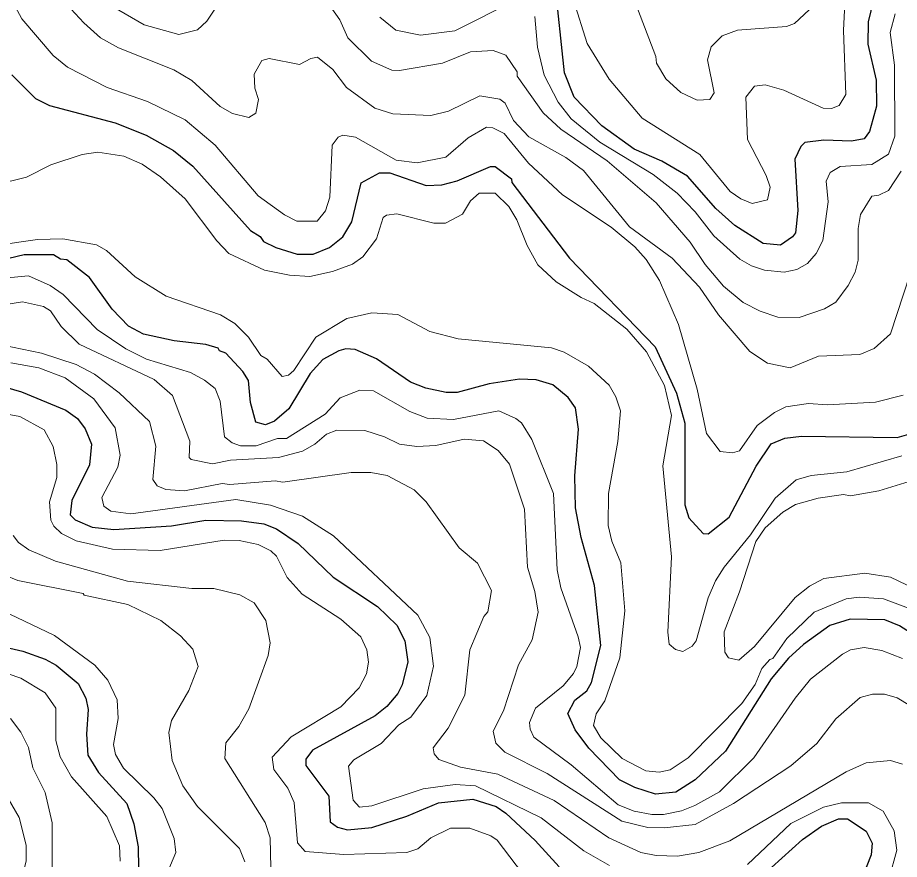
# Model space of a CAD drawing. Extents: x 673.3 to 698.5, y 6984.3 to 7012.3.
# Drawn here: x 681.676 to 682.844, y 6993.236 to 6994.352 of the extents above; entities that cross this region are included whole.
import ezdxf

# ---------------------------------------------------------------- set-up
doc = ezdxf.new("R2010")
doc.units = 0
doc.header["$LTSCALE"] = 0.032
doc.layers.add('1', color=7, linetype='Continuous', lineweight=25)
doc.layers.add('2', color=7, linetype='Continuous', lineweight=13)

msp = doc.modelspace()

# ---------------------------------------------------------------- linework, layer by layer
at = {"layer": '1'}
for points in [[(682.8129, 6994.3892), (682.8029, 6994.3469), (682.8026, 6994.3172), (682.8134, 6994.2694), (682.8141, 6994.2349), (682.8093, 6994.2173), (682.8046, 6994.2015), (682.7975, 6994.1917), (682.781, 6994.1886), (682.7444, 6994.1898), (682.7191, 6994.1868), (682.7136, 6994.1814), (682.7059, 6994.1649), (682.7099, 6994.0967), (682.7067, 6994.067), (682.7028, 6994.0618), (682.6867, 6994.0509), (682.6639, 6994.053), (682.6263, 6994.0769), (682.6011, 6994.0993), (682.5633, 6994.1421), (682.5293, 6994.1623), (682.4928, 6994.1781), (682.4498, 6994.2091), (682.4132, 6994.2472), (682.4004, 6994.2792), (682.3875, 6994.4007)], [(681.6681, 6994.2766), (681.6993, 6994.2454), (681.7179, 6994.236), (681.8049, 6994.2132), (681.8461, 6994.1965), (681.8824, 6994.1764), (681.908, 6994.1557), (681.9845, 6994.0702), (681.997, 6994.0624), (682.0014, 6994.0558), (682.018, 6994.0475), (682.0462, 6994.0387), (682.0673, 6994.0387), (682.089, 6994.0478), (682.1066, 6994.0617), (682.1186, 6994.0819), (682.1311, 6994.1333), (682.1554, 6994.1469), (682.1691, 6994.1469), (682.2172, 6994.1299), (682.2381, 6994.1306), (682.2584, 6994.1361), (682.3022, 6994.1551), (682.3087, 6994.1549), (682.3303, 6994.1388), (682.3307, 6994.1337), (682.4069, 6994.0337), (682.5205, 6993.9158), (682.5489, 6993.8547), (682.56, 6993.8147), (682.5599, 6993.7064), (682.5651, 6993.6891), (682.5842, 6993.6685), (682.5908, 6993.6682), (682.6187, 6993.6901), (682.6547, 6993.758), (682.6746, 6993.7875), (682.6925, 6993.795), (682.7148, 6993.7977), (682.8413, 6993.796), (682.8631, 6993.8018)], [(682.8674, 6993.5315), (682.8443, 6993.5459), (682.825, 6993.554), (682.7791, 6993.5549), (682.7523, 6993.5467), (682.7172, 6993.5215), (682.6974, 6993.5034), (682.6746, 6993.4758), (682.614, 6993.3801), (682.5737, 6993.3421), (682.548, 6993.3257), (682.5212, 6993.323), (682.4938, 6993.3319), (682.4735, 6993.3418), (682.4326, 6993.3841), (682.4147, 6993.4084), (682.4048, 6993.43), (682.4143, 6993.4474), (682.4299, 6993.4599), (682.4361, 6993.4708), (682.4485, 6993.5202), (682.4403, 6993.5997), (682.4224, 6993.6632), (682.415, 6993.7026), (682.4143, 6993.7449), (682.4191, 6993.8067), (682.4151, 6993.8352), (682.4055, 6993.8487), (682.3852, 6993.8657), (682.3627, 6993.8724), (682.3407, 6993.8733), (682.3005, 6993.8669), (682.2582, 6993.8555), (682.2435, 6993.8556), (682.2165, 6993.8614), (682.1963, 6993.8691), (682.1512, 6993.9002), (682.123, 6993.9123), (682.1105, 6993.9132), (682.1015, 6993.9108), (682.0802, 6993.8991), (682.0632, 6993.8806), (682.0353, 6993.834), (682.0163, 6993.8174), (682.004, 6993.8124), (681.9913, 6993.8163), (681.9844, 6993.8421), (681.9815, 6993.8714), (681.9743, 6993.8834), (681.9515, 6993.9077), (681.9431, 6993.9107), (681.9415, 6993.9141), (681.9253, 6993.919), (681.8833, 6993.9238), (681.8426, 6993.9329), (681.8225, 6993.9432), (681.8011, 6993.9661), (681.7707, 6994.0079), (681.7408, 6994.0312), (681.7324, 6994.0323), (681.723, 6994.0379), (681.6843, 6994.038), (681.6084, 6994.02)], [(681.6484, 6993.8655), (681.6807, 6993.8564), (681.7394, 6993.8321), (681.7548, 6993.8211), (681.7652, 6993.8073), (681.7734, 6993.7871), (681.7709, 6993.7594), (681.7475, 6993.7124), (681.7454, 6993.6933), (681.7517, 6993.6867), (681.7743, 6993.6771), (681.8032, 6993.6739), (681.8797, 6993.6787), (681.9253, 6993.686), (681.9722, 6993.6853), (682.0019, 6993.6812), (682.0188, 6993.6745), (682.0476, 6993.6552), (682.094, 6993.6107), (682.1526, 6993.5716), (682.1781, 6993.5468), (682.1888, 6993.5261), (682.1927, 6993.4984), (682.1855, 6993.468), (682.1797, 6993.4563), (682.1648, 6993.439), (682.1494, 6993.4269), (682.0666, 6993.3814), (682.0576, 6993.3692), (682.0576, 6993.361), (682.0881, 6993.3202), (682.09, 6993.2862), (682.0995, 6993.2793), (682.1127, 6993.2756), (682.1452, 6993.2788), (682.1917, 6993.2938), (682.2336, 6993.3114), (682.2791, 6993.3163), (682.31, 6993.3065), (682.3228, 6993.2977), (682.3615, 6993.2615), (682.3934, 6993.2264)], [(681.636, 6993.523), (681.6826, 6993.5126), (681.7123, 6993.5019), (681.7267, 6993.494), (681.7559, 6993.4695), (681.7659, 6993.4501), (681.7693, 6993.4352), (681.7668, 6993.4027), (681.7687, 6993.3747), (681.7829, 6993.3517), (681.8206, 6993.3106), (681.8296, 6993.2834), (681.8352, 6993.253), (681.8361, 6993.196)], [(682.6336, 6993.1888), (682.7159, 6993.2629), (682.7409, 6993.2804), (682.7636, 6993.2902), (682.7756, 6993.2902), (682.8002, 6993.2739), (682.8084, 6993.2581), (682.807, 6993.2426), (682.7906, 6993.2009)]]:
    msp.add_lwpolyline(points, dxfattribs=at)
at = {"layer": '2'}
for points in [[(682.8494, 6993.8519), (682.8128, 6993.8428), (682.7492, 6993.8392), (682.7237, 6993.8407), (682.6938, 6993.8364), (682.6787, 6993.8289), (682.6558, 6993.8118), (682.6323, 6993.7781), (682.623, 6993.7756), (682.6068, 6993.7772), (682.5886, 6993.8009), (682.5764, 6993.86), (682.5514, 6993.9456), (682.5265, 6994.0039), (682.5085, 6994.0316), (682.4938, 6994.0486), (682.4621, 6994.0746), (682.398, 6994.1176), (682.3526, 6994.1597), (682.3205, 6994.1987), (682.3054, 6994.2062), (682.2971, 6994.2071), (682.2726, 6994.1933), (682.2432, 6994.1674), (682.2051, 6994.16), (682.1773, 6994.1633), (682.1233, 6994.1938), (682.1068, 6994.1966), (682.1004, 6994.1938), (682.0924, 6994.1833), (682.0893, 6994.1144), (682.0836, 6994.0965), (682.0727, 6994.0827), (682.0457, 6994.0827), (682.0292, 6994.0908), (681.9945, 6994.1164), (681.9374, 6994.1833), (681.8977, 6994.2168), (681.8478, 6994.2413), (681.7944, 6994.2599), (681.7419, 6994.2869), (681.7229, 6994.3024), (681.6812, 6994.3508), (681.6393, 6994.4282)], [(681.7231, 6994.3894), (681.7635, 6994.3456), (681.7857, 6994.3258), (681.8095, 6994.3125), (681.8827, 6994.2833), (681.9064, 6994.2689), (681.9443, 6994.2348), (681.9603, 6994.2253), (681.9821, 6994.2202), (681.9914, 6994.226), (681.9948, 6994.2438), (681.99, 6994.259), (681.9892, 6994.2777), (681.9994, 6994.2956), (682.0092, 6994.2983), (682.0491, 6994.2903), (682.0641, 6994.2984), (682.0729, 6994.3), (682.0936, 6994.2835), (682.1116, 6994.2599), (682.1491, 6994.2323), (682.1728, 6994.2249), (682.2234, 6994.2226), (682.2468, 6994.2285), (682.2881, 6994.2487), (682.3146, 6994.2445), (682.322, 6994.2391), (682.333, 6994.2162), (682.353, 6994.1945), (682.4023, 6994.1668), (682.4255, 6994.1496), (682.4868, 6994.0752), (682.5432, 6994.0335), (682.5793, 6993.9949), (682.6046, 6993.9583), (682.646, 6993.9097), (682.6695, 6993.8943), (682.6996, 6993.888), (682.7372, 6993.9035), (682.7918, 6993.9059), (682.8111, 6993.9137), (682.8324, 6993.9331), (682.8671, 6994.0386)], [(681.9498, 6994.3837), (681.9266, 6994.3476), (681.9141, 6994.3363), (681.8893, 6994.3302), (681.8434, 6994.3428), (681.7711, 6994.3855)], [(682.1559, 6994.3532), (682.1768, 6994.3358), (682.2096, 6994.3294), (682.2553, 6994.3348), (682.3368, 6994.3764)], [(682.7643, 6994.2358), (682.7545, 6994.232), (682.7431, 6994.2325), (682.6913, 6994.2563), (682.6666, 6994.2633), (682.6522, 6994.2616), (682.6407, 6994.2471), (682.643, 6994.191), (682.6678, 6994.1431), (682.6731, 6994.1277), (682.6697, 6994.1111), (682.649, 6994.1062), (682.6341, 6994.112), (682.6201, 6994.1219), (682.58, 6994.171), (682.5035, 6994.219), (682.4597, 6994.271), (682.4304, 6994.3183), (682.4126, 6994.3754)], [(682.8467, 6994.1487), (682.8301, 6994.1233), (682.8169, 6994.1169), (682.8078, 6994.1159), (682.793, 6994.0916), (682.7897, 6994.0727), (682.7896, 6994.031), (682.7856, 6994.0149), (682.7766, 6993.9971), (682.7603, 6993.9753), (682.7452, 6993.9663), (682.7114, 6993.9548), (682.6833, 6993.9555), (682.66, 6993.9631), (682.6374, 6993.9748), (682.6111, 6993.9965), (682.5867, 6994.0251), (682.5669, 6994.0546), (682.522, 6994.1068), (682.4572, 6994.1626), (682.3955, 6994.2047), (682.3723, 6994.2264), (682.3378, 6994.2749), (682.3376, 6994.2804), (682.3229, 6994.3025), (682.3059, 6994.309), (682.2759, 6994.3073), (682.2387, 6994.292), (682.1816, 6994.2822), (682.1714, 6994.283), (682.1445, 6994.2948), (682.1131, 6994.3258), (682.1028, 6994.3495), (682.0898, 6994.3677)], [(682.7246, 6994.363), (682.7051, 6994.3447), (682.6946, 6994.3408), (682.6299, 6994.3359), (682.6095, 6994.3283), (682.595, 6994.3136), (682.5902, 6994.2965), (682.599, 6994.2527), (682.593, 6994.2438), (682.5765, 6994.2429), (682.5548, 6994.253), (682.5349, 6994.2712), (682.5226, 6994.2922), (682.5217, 6994.3008), (682.4948, 6994.3701)], [(682.7718, 6994.3622), (682.7702, 6994.3352), (682.7734, 6994.2507), (682.7643, 6994.2358)], [(682.3613, 6994.3538), (682.3645, 6994.3134), (682.3733, 6994.2763), (682.3919, 6994.2404), (682.4094, 6994.2185), (682.4471, 6994.1872), (682.5178, 6994.1446), (682.5497, 6994.1198), (682.5736, 6994.0951), (682.5984, 6994.063), (682.633, 6994.0323), (682.6482, 6994.0234), (682.6657, 6994.0177), (682.6917, 6994.0151), (682.7084, 6994.0186), (682.7227, 6994.0263), (682.734, 6994.0397), (682.7429, 6994.0568), (682.7498, 6994.1082), (682.7474, 6994.1355), (682.7524, 6994.1471), (682.7658, 6994.155), (682.8079, 6994.1576), (682.8299, 6994.1714), (682.8384, 6994.1952), (682.8377, 6994.2893), (682.8321, 6994.3329), (682.8387, 6994.3573)], [(681.6458, 6994.1307), (681.6875, 6994.1411), (681.7196, 6994.1575), (681.7613, 6994.1708), (681.7818, 6994.1739), (681.8162, 6994.169), (681.8409, 6994.1583), (681.8652, 6994.1414), (681.8978, 6994.112), (681.9397, 6994.0565), (681.9556, 6994.0399), (682.0029, 6994.0176), (682.0358, 6994.011), (682.0629, 6994.0093), (682.0931, 6994.0157), (682.1197, 6994.0258), (682.1333, 6994.0355), (682.1512, 6994.059), (682.1602, 6994.0873), (682.1647, 6994.0906), (682.1784, 6994.0923), (682.2274, 6994.0801), (682.2429, 6994.0801), (682.2652, 6994.0917), (682.2757, 6994.1094), (682.2874, 6994.1198), (682.3085, 6994.1198), (682.3265, 6994.1019), (682.3372, 6994.0844), (682.351, 6994.0502), (682.3651, 6994.0247), (682.3895, 6994.0022), (682.4225, 6993.9812), (682.4396, 6993.9735), (682.4831, 6993.9393), (682.509, 6993.9092), (682.5331, 6993.8647), (682.5422, 6993.8251), (682.5307, 6993.7582), (682.5421, 6993.6378), (682.5373, 6993.5375), (682.5393, 6993.5219), (682.5476, 6993.5148), (682.5575, 6993.5119), (682.5695, 6993.519), (682.575, 6993.5262), (682.5909, 6993.5834), (682.6004, 6993.6056), (682.6121, 6993.624), (682.6472, 6993.6666), (682.6799, 6993.7153), (682.7076, 6993.7398), (682.7276, 6993.7455), (682.7745, 6993.7504), (682.8475, 6993.7715)], [(682.0418, 6993.8845), (682.0347, 6993.8783), (682.0261, 6993.8766), (682.0066, 6993.8998), (681.9982, 6993.9043), (681.9818, 6993.9288), (681.9637, 6993.9468), (681.9446, 6993.9583), (681.8726, 6993.983), (681.8315, 6994.009), (681.7935, 6994.0437), (681.7803, 6994.0512), (681.7357, 6994.059), (681.7018, 6994.0581), (681.594, 6994.0428)], [(681.6572, 6994.0069), (681.6899, 6994.0101), (681.7186, 6993.9973), (681.7362, 6993.9853), (681.7812, 6993.9389), (681.8191, 6993.9134), (681.8465, 6993.8997), (681.9048, 6993.8821), (681.9234, 6993.872), (681.9374, 6993.8606), (681.9443, 6993.844), (681.9498, 6993.7965), (681.96, 6993.7887), (681.971, 6993.7846), (681.9919, 6993.7847), (682.0201, 6993.7943), (682.032, 6993.7944), (682.0834, 6993.8266), (682.1032, 6993.8486), (682.1292, 6993.8586), (682.1472, 6993.8577), (682.1954, 6993.8304), (682.2185, 6993.8213), (682.2535, 6993.8197), (682.3134, 6993.831), (682.3361, 6993.8212), (682.3433, 6993.8154), (682.3573, 6993.7933), (682.3857, 6993.7215), (682.3907, 6993.6202), (682.3955, 6993.5967), (682.4188, 6993.5314), (682.4215, 6993.5173), (682.4167, 6993.4923), (682.4122, 6993.4828), (682.3985, 6993.4666), (682.3622, 6993.4368), (682.3542, 6993.418), (682.3549, 6993.4092), (682.3599, 6993.3986), (682.4094, 6993.3617), (682.4715, 6993.3089), (682.4929, 6993.3003), (682.5162, 6993.2958), (682.5315, 6993.2959), (682.5557, 6993.3008), (682.5733, 6993.3077), (682.6058, 6993.3262), (682.6516, 6993.3711), (682.706, 6993.4501), (682.7267, 6993.4756), (682.7688, 6993.5086), (682.7794, 6993.5141), (682.7975, 6993.5175), (682.8209, 6993.5135), (682.8485, 6993.503)], [(682.8583, 6993.4403), (682.8413, 6993.4505), (682.8244, 6993.4556), (682.8087, 6993.4556), (682.7922, 6993.4513), (682.7602, 6993.4227), (682.7348, 6993.3901), (682.7004, 6993.3604), (682.6243, 6993.3106), (682.5735, 6993.2829), (682.5326, 6993.2781), (682.511, 6993.2789), (682.4766, 6993.2872), (682.3776, 6993.3504), (682.3213, 6993.3785), (682.3093, 6993.3904), (682.306, 6993.4064), (682.3198, 6993.4336), (682.3397, 6993.4945), (682.3578, 6993.5274), (682.3654, 6993.5642), (682.3613, 6993.5915), (682.3515, 6993.6241), (682.3475, 6993.7007), (682.3274, 6993.7603), (682.3127, 6993.7786), (682.2932, 6993.7912), (682.2677, 6993.7935), (682.2299, 6993.7853), (682.2048, 6993.7838), (682.1816, 6993.787), (682.1621, 6993.7966), (682.1357, 6993.8049), (682.0986, 6993.8057), (682.085, 6993.8002), (682.0696, 6993.7869), (682.0533, 6993.7775), (682.0216, 6993.7693), (681.9579, 6993.7658), (681.9341, 6993.761), (681.9058, 6993.7665), (681.9029, 6993.7694), (681.9037, 6993.791), (681.8807, 6993.8513), (681.8564, 6993.8725), (681.7571, 6993.9195), (681.7332, 6993.9428), (681.7192, 6993.9639), (681.7101, 6993.9693), (681.6822, 6993.9758), (681.6126, 6993.9646)], [(682.872, 6993.5637), (682.8231, 6993.5817), (682.7911, 6993.5842), (682.7736, 6993.582), (682.7314, 6993.5642), (682.695, 6993.5294), (682.6765, 6993.503), (682.6724, 6993.5017), (682.6619, 6993.4896), (682.6531, 6993.4683), (682.6355, 6993.4431), (682.5644, 6993.3712), (682.5407, 6993.3551), (682.526, 6993.3522), (682.5084, 6993.3538), (682.477, 6993.3701), (682.4487, 6993.3975), (682.4388, 6993.4142), (682.4423, 6993.4294), (682.4541, 6993.4468), (682.4737, 6993.5037), (682.4803, 6993.5659), (682.4753, 6993.6296), (682.4631, 6993.6583), (682.4582, 6993.679), (682.4586, 6993.7214), (682.4713, 6993.7905), (682.4745, 6993.831), (682.4684, 6993.8499), (682.4598, 6993.8652), (682.4324, 6993.8902), (682.3999, 6993.909), (682.3833, 6993.9148), (682.2597, 6993.9265), (682.2218, 6993.9362), (682.1797, 6993.9588), (682.1449, 6993.9612), (682.1118, 6993.9534), (682.0709, 6993.9287), (682.0418, 6993.8845)], [(681.6298, 6993.9237), (681.7071, 6993.9076), (681.7533, 6993.8927), (681.7774, 6993.8798), (681.8103, 6993.8552), (681.8505, 6993.8171), (681.8588, 6993.7843), (681.8548, 6993.74), (681.8605, 6993.7319), (681.8721, 6993.7268), (681.8969, 6993.7252), (681.9468, 6993.7348), (681.9571, 6993.7333), (682.0171, 6993.7382), (682.0272, 6993.7366), (682.1175, 6993.7495), (682.1438, 6993.7496), (682.1654, 6993.7453)], [(682.4602, 6993.2282), (682.4261, 6993.2477), (682.3697, 6993.2914), (682.2823, 6993.3341), (682.2557, 6993.3358), (682.213, 6993.3302), (682.1451, 6993.3073), (682.1286, 6993.3055), (682.1203, 6993.315), (682.114, 6993.3602), (682.1211, 6993.3684), (682.1575, 6993.3902), (682.1808, 6993.4148), (682.1966, 6993.4252), (682.2181, 6993.4537), (682.227, 6993.4926), (682.2222, 6993.5307), (682.206, 6993.5604), (682.0945, 6993.6654), (682.053, 6993.6916), (682.0107, 6993.7063), (681.9648, 6993.7136), (681.8259, 6993.6945), (681.799, 6993.6982), (681.7897, 6993.7049), (681.7873, 6993.7161), (681.8085, 6993.7566), (681.8116, 6993.7723), (681.8051, 6993.8087), (681.7768, 6993.847), (681.7386, 6993.8748), (681.7038, 6993.888), (681.6668, 6993.8947)], [(681.6369, 6993.831), (681.6784, 6993.8237), (681.7109, 6993.806), (681.7228, 6993.7837), (681.7277, 6993.7599), (681.7277, 6993.7426), (681.718, 6993.7107), (681.7196, 6993.6864), (681.7235, 6993.6783), (681.7339, 6993.6684), (681.7533, 6993.659), (681.8012, 6993.6478), (681.8644, 6993.6462), (681.9495, 6993.6599), (681.9693, 6993.6592), (681.9946, 6993.654), (682.0114, 6993.6456), (682.0188, 6993.6384), (682.0329, 6993.6102), (682.0528, 6993.588), (682.1042, 6993.5551), (682.1306, 6993.5316), (682.1383, 6993.5144), (682.1406, 6993.4981), (682.1382, 6993.4827), (682.1285, 6993.4641), (682.1041, 6993.4389), (682.0381, 6993.3989), (682.0128, 6993.3718), (682.0153, 6993.3555), (682.0339, 6993.3309), (682.042, 6993.3119), (682.0467, 6993.2586), (682.0569, 6993.2468), (682.1078, 6993.243), (682.1917, 6993.2455), (682.206, 6993.2505), (682.2232, 6993.2651), (682.2492, 6993.2778), (682.2749, 6993.2779), (682.3029, 6993.2677), (682.3114, 6993.2619), (682.353, 6993.2066)], [(682.1654, 6993.7453), (682.2012, 6993.7265), (682.2173, 6993.7106), (682.2609, 6993.6496), (682.2851, 6993.6293), (682.3035, 6993.5929), (682.2989, 6993.5646), (682.2937, 6993.5586), (682.2749, 6993.5144), (682.2682, 6993.4541), (682.2463, 6993.4105), (682.2263, 6993.3845), (682.2278, 6993.3766), (682.2339, 6993.369), (682.2628, 6993.3586), (682.3122, 6993.3496), (682.3867, 6993.3146), (682.4592, 6993.2651), (682.5016, 6993.2457), (682.5221, 6993.2417), (682.5501, 6993.2406), (682.5785, 6993.2454), (682.6198, 6993.2611), (682.7737, 6993.3526), (682.8003, 6993.3643), (682.8326, 6993.3676), (682.8485, 6993.3629)], [(682.8804, 6993.7447), (682.8171, 6993.7249), (682.7795, 6993.7186), (682.7704, 6993.7201), (682.7365, 6993.7153), (682.7068, 6993.7071), (682.6898, 6993.6967), (682.6664, 6993.6759)], [(682.6664, 6993.6759), (682.6542, 6993.6579), (682.6326, 6993.5912), (682.6122, 6993.5382), (682.6131, 6993.5111), (682.618, 6993.5037), (682.6317, 6993.5004), (682.6525, 6993.5187), (682.7062, 6993.5837), (682.7252, 6993.5987), (682.7441, 6993.609), (682.7986, 6993.6159), (682.8325, 6993.6106), (682.8962, 6993.5803)], [(681.6697, 6993.6658), (681.6766, 6993.6566), (681.6904, 6993.6469), (681.726, 6993.6318), (681.8211, 6993.6054), (681.9067, 6993.5957), (681.9358, 6993.5956), (681.9702, 6993.5872), (681.9892, 6993.5766), (682.0046, 6993.553), (682.0103, 6993.5235), (682.0078, 6993.5068), (681.9822, 6993.4359), (681.969, 6993.4127), (681.9517, 6993.3911), (681.9501, 6993.3704), (682.0036, 6993.2856), (682.0104, 6993.2652), (682.0112, 6993.2252)], [(681.9769, 6993.2332), (681.9696, 6993.251), (681.9139, 6993.3068), (681.8946, 6993.3342), (681.8806, 6993.3678), (681.876, 6993.4048), (681.8794, 6993.4208), (681.9025, 6993.4606), (681.9149, 6993.492), (681.9077, 6993.515), (681.8913, 6993.533), (681.8653, 6993.5532), (681.8217, 6993.5743), (681.764, 6993.5867), (681.7624, 6993.5891), (681.676, 6993.6061), (681.6412, 6993.6205)], [(681.863, 6993.1922), (681.8855, 6993.2456), (681.8829, 6993.264), (681.8671, 6993.3038), (681.8563, 6993.3179), (681.8161, 6993.3573), (681.8053, 6993.3756), (681.8027, 6993.389), (681.8091, 6993.4232), (681.8075, 6993.4482), (681.7953, 6993.4743), (681.778, 6993.494), (681.7243, 6993.5331), (681.6253, 6993.5804)], [(681.6123, 6993.4998), (681.68, 6993.4766), (681.7123, 6993.4571), (681.7261, 6993.4368), (681.7262, 6993.3942), (681.7321, 6993.3726), (681.7472, 6993.3459), (681.7937, 6993.2935), (681.8108, 6993.2544), (681.8116, 6993.2343)], [(681.7684, 6993.0975), (681.7488, 6993.1411), (681.745, 6993.1423), (681.7314, 6993.1658), (681.7213, 6993.2158), (681.7213, 6993.285), (681.712, 6993.3251), (681.6959, 6993.3577), (681.6902, 6993.3847), (681.6799, 6993.4052), (681.6663, 6993.4233)], [(681.6706, 6992.9781), (681.6884, 6992.996), (681.7038, 6993.0225), (681.7064, 6993.034), (681.7016, 6993.0915), (681.6944, 6993.1027), (681.687, 6993.1224), (681.6765, 6993.1772), (681.6788, 6993.2004), (681.687, 6993.2346), (681.6869, 6993.2554), (681.6779, 6993.2921), (681.6536, 6993.3342)], [(682.8309, 6993.2116), (682.841, 6993.2489), (682.8375, 6993.2745), (682.8228, 6993.3004), (682.8032, 6993.3115), (682.7677, 6993.3113), (682.7436, 6993.3057), (682.7004, 6993.2841), (682.6428, 6993.2296)]]:
    msp.add_lwpolyline(points, dxfattribs=at)

doc.saveas('drawing.dxf')
